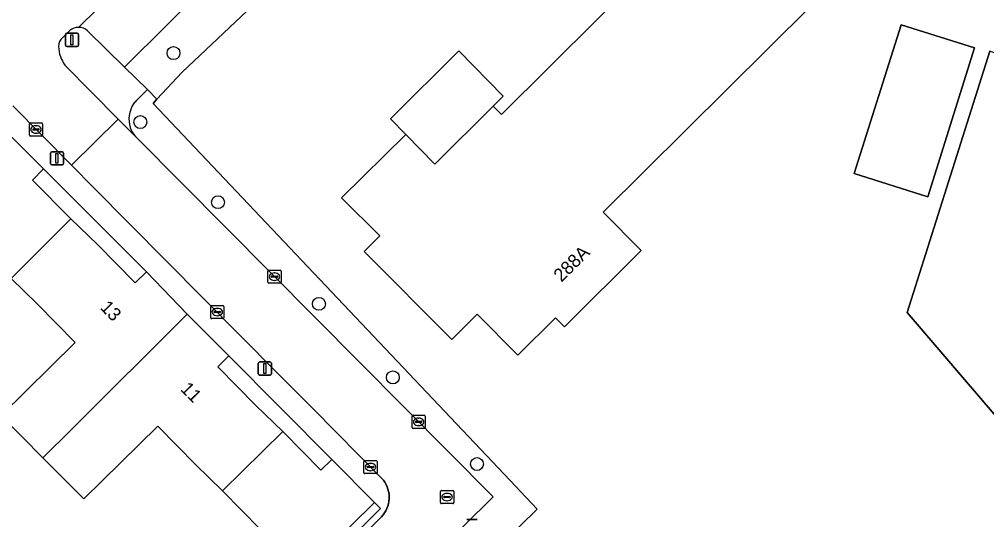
# Model space of a CAD drawing. Extents: x 159217 to 160349, y 381246 to 382172.
# Drawn here: x 160095.8 to 160169.1, y 381771.5 to 381809.4 of the extents above; entities that cross this region are included whole.
import ezdxf

# ---------------------------------------------------------------- set-up
doc = ezdxf.new("R2010")
doc.units = 0
for name, color, linetype in [('IMGEO_Boom', 7, 'Continuous'), ('IMGEO_Erf', 7, 'Continuous'), ('IMGEO_Groenvoorziening', 7, 'Continuous'), ('IMGEO_Kolk', 7, 'Continuous'), ('IMGEO_Lichtmast', 7, 'Continuous'), ('IMGEO_Pand', 7, 'Continuous'), ('IMGEO_Pand_nummerreeks', 7, 'Continuous'), ('IMGEO_Parkeervlak_open', 7, 'Continuous'), ('IMGEO_Rijbaan_lokaal_open', 7, 'Continuous'), ('IMGEO_Rioolput', 7, 'Continuous'), ('IMGEO_Voetpad_open', 7, 'Continuous')]:
    doc.layers.add(name, color=color, linetype=linetype)

msp = doc.modelspace()

# ---------------------------------------------------------------- linework, layer by layer
at = {"layer": 'IMGEO_Boom'}
for centre in [(160107.502, 381806.852), (160104.994, 381801.625), (160110.878, 381795.56), (160118.524, 381787.862), (160124.127, 381782.292), (160130.504, 381775.729)]:
    msp.add_circle(centre, 0.489, dxfattribs=at)
at = {"layer": 'IMGEO_Erf'}
for points in [[(160165.174, 381819.727), (160140.052, 381794.807), (160142.937, 381791.899), (160137.125, 381786.134), (160136.458, 381786.806), (160133.599, 381783.971), (160130.52, 381787.075), (160128.587, 381785.157), (160121.962, 381791.835), (160123.15, 381793.014), (160120.24, 381795.9), (160125.114, 381800.678), (160123.943, 381801.873), (160129.135, 381807.025), (160132.488, 381803.603), (160131.724, 381802.845), (160132.354, 381802.21), (160150.581, 381820.291)], [(160119.351, 381815.997), (160108.166, 381805.405), (160106.239, 381803.351), (160105.954, 381803.047), (160133.019, 381774.478), (160135.074, 381772.309), (160114.903, 381752.561), (160119.588, 381746.535), (160116.499, 381743.425), (160111.133, 381748.793), (160107.738, 381745.4), (160112.581, 381739.846), (160110.194, 381737.787), (160107.808, 381735.728), (160105.281, 381733.547), (160103.035, 381731.609), (160103.802, 381730.637), (160102.45, 381729.286)], [(160174.496, 381773.91), (160163.111, 381787.207), (160169.353, 381807.002)], [(160077.782, 381731.503), (160096.402, 381750), (160110.134, 381763.641), (160112.247, 381761.512), (160114.813, 381764.044), (160123.202, 381772.354), (160122.737, 381772.808), (160113.906, 381764.118), (160110.68, 381767.397), (160114.102, 381770.764), (160111.22, 381773.694), (160109.188, 381775.679), (160106.309, 381778.598), (160100.721, 381773.09), (160097.611, 381776.211), (160094.439, 381779.395), (160100.059, 381784.935), (160097.18, 381787.854), (160095.198, 381789.791)]]:
    msp.add_lwpolyline(points, dxfattribs=at)
for points in [[(160162.635, 381809.005), (160168.212, 381807.246), (160164.655, 381795.963), (160159.077, 381797.722)], [(160097.661, 381798.081), (160096.812, 381797.234), (160099.729, 381794.31), (160101.737, 381792.347), (160104.594, 381789.448), (160105.448, 381790.29)], [(160111.71, 381783.937), (160110.861, 381783.1), (160113.746, 381780.173), (160115.782, 381778.183), (160118.665, 381775.254), (160119.511, 381776.086)]]:
    msp.add_lwpolyline(points, close=True, dxfattribs=at)
at = {"layer": 'IMGEO_Groenvoorziening'}
for points in [[(160122.381, 381825.987), (160123.257, 381825.12), (160103.78, 381805.79), (160105.53, 381804.098), (160106.239, 381803.351), (160108.166, 381805.405), (160119.351, 381815.997)], [(160099.646, 381808.554), (160099.119, 381808.027)], [(160103.78, 381805.79), (160100.99, 381808.547)], [(160099.282, 381805.93), (160103.316, 381801.852), (160104.627, 381800.527)], [(160104.714, 381803.283), (160105.53, 381804.098), (160103.78, 381805.79)]]:
    msp.add_lwpolyline(points, dxfattribs=at)
for centre, radius, start, end in [((160100.315, 381807.766), 1.034, 89.85308, 130.35939), ((160100.315, 381807.772), 1.028, 48.93045, 89.80803), ((160099.602, 381807.375), 0.811, 126.51908, 182.04584), ((160101.36, 381807.444), 2.571, 182.17697, 216.07115), ((160106.143, 381801.859), 2.017, 145.48346, 198.6603), ((160106.1, 381801.897), 1.961, 134.99338, 145.67683), ((160106.134, 381801.85), 2.005, 198.50085, 221.29382)]:
    msp.add_arc(centre, radius, start, end, dxfattribs=at)
at = {"layer": 'IMGEO_Kolk'}
for p, q in [((160096.584, 381800.642), (160096.584, 381801.494)), ((160096.659, 381801.568), (160097.511, 381801.568)), ((160097.072, 381801.348), (160097.097, 381801.348)), ((160097.585, 381801.494), (160097.585, 381800.642)), ((160097.511, 381800.568), (160096.659, 381800.568)), ((160096.843, 381801.062), (160096.843, 381801.074)), ((160097.281, 381801.025), (160096.883, 381801.025)), ((160096.886, 381801.111), (160097.284, 381801.111)), ((160097.095, 381800.788), (160097.07, 381800.788)), ((160097.327, 381801.074), (160097.327, 381801.062)), ((160114.659, 381789.495), (160114.659, 381790.347)), ((160114.734, 381790.421), (160115.586, 381790.421)), ((160115.66, 381790.347), (160115.66, 381789.495)), ((160114.918, 381789.915), (160114.918, 381789.927)), ((160115.356, 381789.878), (160114.958, 381789.878)), ((160114.961, 381789.964), (160115.359, 381789.964)), ((160115.17, 381789.641), (160115.145, 381789.641)), ((160115.147, 381790.201), (160115.172, 381790.201)), ((160115.402, 381789.927), (160115.402, 381789.915)), ((160115.586, 381789.421), (160114.734, 381789.421)), ((160110.322, 381786.815), (160110.322, 381787.667)), ((160110.397, 381787.741), (160111.249, 381787.741)), ((160110.81, 381787.521), (160110.835, 381787.521)), ((160111.323, 381787.667), (160111.323, 381786.815)), ((160111.249, 381786.741), (160110.397, 381786.741)), ((160110.581, 381787.235), (160110.581, 381787.247)), ((160111.019, 381787.198), (160110.621, 381787.198)), ((160110.624, 381787.284), (160111.022, 381787.284)), ((160110.833, 381786.961), (160110.808, 381786.961)), ((160111.065, 381787.247), (160111.065, 381787.235)), ((160125.582, 381778.498), (160125.582, 381779.35)), ((160125.657, 381779.424), (160126.509, 381779.424)), ((160126.583, 381779.35), (160126.583, 381778.498)), ((160125.841, 381778.918), (160125.841, 381778.93)), ((160126.279, 381778.881), (160125.881, 381778.881)), ((160125.884, 381778.967), (160126.282, 381778.967)), ((160126.093, 381778.644), (160126.068, 381778.644)), ((160126.07, 381779.204), (160126.095, 381779.204)), ((160126.325, 381778.93), (160126.325, 381778.918)), ((160126.509, 381778.424), (160125.657, 381778.424)), ((160121.933, 381775.077), (160121.933, 381775.929)), ((160122.008, 381776.003), (160122.86, 381776.003)), ((160122.421, 381775.783), (160122.446, 381775.783)), ((160122.934, 381775.929), (160122.934, 381775.077)), ((160122.86, 381775.003), (160122.008, 381775.003)), ((160122.192, 381775.497), (160122.192, 381775.509)), ((160122.63, 381775.46), (160122.232, 381775.46)), ((160122.235, 381775.546), (160122.633, 381775.546)), ((160122.444, 381775.223), (160122.419, 381775.223)), ((160122.676, 381775.509), (160122.676, 381775.497))]:
    msp.add_line(p, q, dxfattribs=at)
for points in [[(160096.584, 381800.642), (160096.584, 381801.494)], [(160096.659, 381801.568), (160097.511, 381801.568)], [(160097.585, 381801.494), (160097.585, 381800.642)], [(160097.511, 381800.568), (160096.659, 381800.568)], [(160114.659, 381789.495), (160114.659, 381790.347)], [(160114.734, 381790.421), (160115.586, 381790.421)], [(160115.66, 381790.347), (160115.66, 381789.495)], [(160115.586, 381789.421), (160114.734, 381789.421)], [(160110.322, 381786.815), (160110.322, 381787.667)], [(160110.397, 381787.741), (160111.249, 381787.741)], [(160111.323, 381787.667), (160111.323, 381786.815)], [(160111.249, 381786.741), (160110.397, 381786.741)], [(160125.582, 381778.498), (160125.582, 381779.35)], [(160125.657, 381779.424), (160126.509, 381779.424)], [(160126.583, 381779.35), (160126.583, 381778.498)], [(160126.509, 381778.424), (160125.657, 381778.424)], [(160121.933, 381775.077), (160121.933, 381775.929)], [(160122.008, 381776.003), (160122.86, 381776.003)], [(160122.934, 381775.929), (160122.934, 381775.077)], [(160122.86, 381775.003), (160122.008, 381775.003)]]:
    msp.add_lwpolyline(points, dxfattribs=at)
for centre, radius, start, end in [((160096.661, 381801.492), 0.0765, 91.55205, 178.44795), ((160096.661, 381801.492), 0.0765, 91.55205, 178.44795), ((160097.509, 381801.492), 0.0765, 1.55205, 88.44795), ((160097.509, 381801.492), 0.0765, 1.55205, 88.44795), ((160096.661, 381800.644), 0.0765, 181.55205, 268.44795), ((160096.661, 381800.644), 0.0765, 181.55205, 268.44795), ((160096.883, 381801.071), 0.0403, 85.87752, 175.75265), ((160096.88, 381801.061), 0.0366, 178.93798, 274.71019), ((160097.284, 381801.068), 0.043, 264.86636, 352.45326), ((160097.288, 381801.073), 0.0386, 1.73085, 96.63898), ((160097.509, 381800.644), 0.0765, 271.55205, 358.44795), ((160097.509, 381800.644), 0.0765, 271.55205, 358.44795), ((160114.736, 381790.345), 0.0765, 91.55205, 178.44795), ((160114.736, 381790.345), 0.0765, 91.55205, 178.44795), ((160115.584, 381790.345), 0.0765, 1.55205, 88.44795), ((160115.584, 381790.345), 0.0765, 1.55205, 88.44795), ((160114.958, 381789.924), 0.0403, 85.87752, 175.75265), ((160114.955, 381789.914), 0.0366, 178.93798, 274.71019), ((160115.359, 381789.921), 0.043, 264.86636, 352.45326), ((160115.363, 381789.926), 0.0386, 1.73085, 96.63898), ((160114.736, 381789.497), 0.0765, 181.55205, 268.44795), ((160114.736, 381789.497), 0.0765, 181.55205, 268.44795), ((160115.584, 381789.497), 0.0765, 271.55205, 358.44795), ((160115.584, 381789.497), 0.0765, 271.55205, 358.44795), ((160110.399, 381787.665), 0.0765, 91.55205, 178.44795), ((160110.399, 381787.665), 0.0765, 91.55205, 178.44795), ((160111.247, 381787.665), 0.0765, 1.55205, 88.44795), ((160111.247, 381787.665), 0.0765, 1.55205, 88.44795), ((160110.399, 381786.817), 0.0765, 181.55205, 268.44795), ((160110.399, 381786.817), 0.0765, 181.55205, 268.44795), ((160110.621, 381787.244), 0.0403, 85.87752, 175.75265), ((160110.618, 381787.234), 0.0366, 178.93798, 274.71019), ((160111.022, 381787.241), 0.043, 264.86636, 352.45326), ((160111.026, 381787.246), 0.0386, 1.73085, 96.63898), ((160111.247, 381786.817), 0.0765, 271.55205, 358.44795), ((160111.247, 381786.817), 0.0765, 271.55205, 358.44795), ((160125.659, 381779.348), 0.0765, 91.55205, 178.44795), ((160125.659, 381779.348), 0.0765, 91.55205, 178.44795), ((160126.507, 381779.348), 0.0765, 1.55205, 88.44795), ((160126.507, 381779.348), 0.0765, 1.55205, 88.44795), ((160125.881, 381778.927), 0.0403, 85.87752, 175.75265), ((160125.878, 381778.917), 0.0366, 178.93798, 274.71019), ((160126.282, 381778.924), 0.043, 264.86636, 352.45326), ((160126.286, 381778.929), 0.0386, 1.73085, 96.63898), ((160125.659, 381778.5), 0.0765, 181.55205, 268.44795), ((160125.659, 381778.5), 0.0765, 181.55205, 268.44795), ((160126.507, 381778.5), 0.0765, 271.55205, 358.44795), ((160126.507, 381778.5), 0.0765, 271.55205, 358.44795), ((160122.01, 381775.927), 0.0765, 91.55205, 178.44795), ((160122.01, 381775.927), 0.0765, 91.55205, 178.44795), ((160122.858, 381775.927), 0.0765, 1.55205, 88.44795), ((160122.858, 381775.927), 0.0765, 1.55205, 88.44795), ((160122.01, 381775.079), 0.0765, 181.55205, 268.44795), ((160122.01, 381775.079), 0.0765, 181.55205, 268.44795), ((160122.232, 381775.506), 0.0403, 85.87752, 175.75265), ((160122.229, 381775.496), 0.0366, 178.93798, 274.71019), ((160122.633, 381775.503), 0.043, 264.86636, 352.45326), ((160122.637, 381775.508), 0.0386, 1.73085, 96.63898), ((160122.858, 381775.079), 0.0765, 271.55205, 358.44795), ((160122.858, 381775.079), 0.0765, 271.55205, 358.44795)]:
    msp.add_arc(centre, radius, start, end, dxfattribs=at)
for centre, major_axis, ratio, start_param, end_param in [((160097.071, 381801.068), (-0.387, 0.002), 0.722429, 4.712389, 7.853982), ((160097.096, 381801.068), (-0.39, 0.002), 0.717154, 1.570796, 4.712389), ((160115.146, 381789.921), (-0.387, 0.002), 0.722429, 4.712389, 7.853982), ((160115.171, 381789.921), (-0.39, 0.002), 0.717154, 1.570796, 4.712389), ((160110.809, 381787.241), (-0.387, 0.002), 0.722429, 4.712389, 7.853982), ((160110.834, 381787.241), (-0.39, 0.002), 0.717154, 1.570796, 4.712389), ((160126.069, 381778.924), (-0.387, 0.002), 0.722429, 4.712389, 7.853982), ((160126.094, 381778.924), (-0.39, 0.002), 0.717154, 1.570796, 4.712389), ((160122.42, 381775.503), (-0.387, 0.002), 0.722429, 4.712389, 7.853982), ((160122.445, 381775.503), (-0.39, 0.002), 0.717154, 1.570796, 4.712389)]:
    msp.add_ellipse(centre, major_axis=major_axis, ratio=ratio, start_param=start_param, end_param=end_param, dxfattribs=at)
at = {"layer": 'IMGEO_Lichtmast'}
for p, q in [((160099.313, 381807.46), (160099.313, 381808.26)), ((160099.313, 381808.26), (160099.313, 381807.46)), ((160099.413, 381808.36), (160100.203, 381808.36)), ((160100.203, 381808.36), (160099.413, 381808.36)), ((160100.303, 381808.26), (160100.303, 381807.46)), ((160100.303, 381807.46), (160100.303, 381808.26)), ((160100.203, 381807.36), (160099.413, 381807.36)), ((160099.413, 381807.36), (160100.203, 381807.36)), ((160098.177, 381798.48), (160098.177, 381799.28)), ((160098.177, 381799.28), (160098.177, 381798.48)), ((160098.277, 381799.38), (160099.067, 381799.38)), ((160099.067, 381799.38), (160098.277, 381799.38)), ((160099.167, 381799.28), (160099.167, 381798.48)), ((160099.167, 381798.48), (160099.167, 381799.28)), ((160099.067, 381798.38), (160098.277, 381798.38)), ((160098.277, 381798.38), (160099.067, 381798.38)), ((160113.93, 381782.561), (160113.93, 381783.361)), ((160113.93, 381783.361), (160113.93, 381782.561)), ((160114.03, 381783.461), (160114.82, 381783.461)), ((160114.82, 381783.461), (160114.03, 381783.461)), ((160114.92, 381783.361), (160114.92, 381782.561)), ((160114.92, 381782.561), (160114.92, 381783.361)), ((160114.82, 381782.461), (160114.03, 381782.461)), ((160114.03, 381782.461), (160114.82, 381782.461)), ((160129.729, 381771.52), (160130.519, 381771.52)), ((160130.519, 381771.52), (160129.729, 381771.52))]:
    msp.add_line(p, q, dxfattribs=at)
for points in [[(160099.733, 381808.235), (160099.883, 381808.235), (160099.883, 381807.485), (160099.733, 381807.485), (160099.733, 381808.235)], [(160098.597, 381799.255), (160098.747, 381799.255), (160098.747, 381798.505), (160098.597, 381798.505), (160098.597, 381799.255)], [(160114.35, 381783.336), (160114.5, 381783.336), (160114.5, 381782.586), (160114.35, 381782.586), (160114.35, 381783.336)]]:
    msp.add_lwpolyline(points, dxfattribs=at)
for centre, start, end in [((160099.413, 381808.26), 90, 180), ((160099.413, 381808.26), 90, 180), ((160100.203, 381808.26), 0, 90), ((160100.203, 381808.26), 360, 90), ((160099.413, 381807.46), 180, 270), ((160099.413, 381807.46), 180, 270), ((160100.203, 381807.46), 270, 0), ((160100.203, 381807.46), 270, 0), ((160098.277, 381799.28), 90, 180), ((160098.277, 381799.28), 90, 180), ((160099.067, 381799.28), 0, 90), ((160099.067, 381799.28), 360, 90), ((160098.277, 381798.48), 180, 270), ((160098.277, 381798.48), 180, 270), ((160099.067, 381798.48), 270, 0), ((160099.067, 381798.48), 270, 0), ((160114.03, 381783.361), 90, 180), ((160114.03, 381783.361), 90, 180), ((160114.82, 381783.361), 0, 90), ((160114.82, 381783.361), 360, 90), ((160114.03, 381782.561), 180, 270), ((160114.03, 381782.561), 180, 270), ((160114.82, 381782.561), 270, 0), ((160114.82, 381782.561), 270, 0)]:
    msp.add_arc(centre, 0.1, start, end, dxfattribs=at)
at = {"layer": 'IMGEO_Pand'}
msp.add_lwpolyline([(160150.581, 381820.291), (160132.354, 381802.21), (160131.724, 381802.845), (160127.296, 381798.452), (160125.114, 381800.678), (160120.24, 381795.9), (160123.15, 381793.014), (160121.962, 381791.835), (160128.587, 381785.157), (160130.52, 381787.075), (160133.599, 381783.971), (160136.458, 381786.806), (160137.125, 381786.134), (160142.937, 381791.899), (160140.052, 381794.807), (160165.174, 381819.727)], dxfattribs=at)
for points in [[(160159.077, 381797.722), (160164.655, 381795.963), (160168.212, 381807.246), (160162.635, 381809.005)], [(160132.488, 381803.603), (160129.135, 381807.025), (160123.943, 381801.873), (160125.114, 381800.678), (160127.296, 381798.452), (160131.724, 381802.845)], [(160178.573, 381769.149), (160181.825, 381765.351), (160197.539, 381796.357), (160192.862, 381798.123), (160169.353, 381807.002), (160163.111, 381787.207), (160174.496, 381773.91)], [(160099.729, 381794.31), (160096.812, 381797.234), (160097.661, 381798.081), (160094.422, 381801.329), (160085.65, 381792.571), (160085.961, 381792.26), (160083.794, 381790.1), (160084.297, 381789.575), (160085.07, 381788.8), (160086.721, 381787.142), (160092.296, 381792.702), (160095.198, 381789.791)], [(160099.729, 381794.31), (160095.198, 381789.791), (160097.18, 381787.854), (160100.059, 381784.935), (160094.439, 381779.395), (160097.611, 381776.211), (160099.74, 381778.33), (160108.55, 381787.08), (160105.448, 381790.29), (160104.594, 381789.448), (160101.737, 381792.347)], [(160115.782, 381778.183), (160113.746, 381780.173), (160110.861, 381783.1), (160111.71, 381783.937), (160108.55, 381787.08), (160099.74, 381778.33), (160097.611, 381776.211), (160100.721, 381773.09), (160106.309, 381778.598), (160109.188, 381775.679), (160111.22, 381773.694)], [(160115.782, 381778.183), (160111.22, 381773.694), (160114.102, 381770.764), (160110.68, 381767.397), (160113.906, 381764.118), (160122.737, 381772.808), (160119.511, 381776.086), (160118.665, 381775.254)]]:
    msp.add_lwpolyline(points, close=True, dxfattribs=at)
at = {"layer": 'IMGEO_Parkeervlak_open'}
for points in [[(160122.381, 381825.987), (160119.984, 381828.337), (160104.691, 381813.145), (160100.318, 381808.8)], [(160100.99, 381808.547), (160103.78, 381805.79), (160123.257, 381825.12), (160122.381, 381825.987)]]:
    msp.add_lwpolyline(points, dxfattribs=at)
msp.add_arc((160100.315, 381807.772), 1.028, 48.93045, 89.80803, dxfattribs=at)
at = {"layer": 'IMGEO_Rijbaan_lokaal_open'}
for points in [[(160100.318, 381808.8), (160104.691, 381813.145), (160119.984, 381828.337), (160122.381, 381825.987)], [(160099.119, 381808.027), (160099.646, 381808.554)], [(160095.318, 381802.859), (160099.779, 381798.359), (160103.316, 381801.852), (160099.282, 381805.93)], [(160104.627, 381800.527), (160103.316, 381801.852), (160099.779, 381798.359), (160101.469, 381796.653), (160104.145, 381793.955), (160115.376, 381782.624), (160118.051, 381779.926), (160123.29, 381774.641), (160123.409, 381774.501), (160123.518, 381774.347), (160123.612, 381774.185), (160123.692, 381774.014), (160123.756, 381773.837), (160123.804, 381773.655), (160123.836, 381773.47), (160123.851, 381773.282), (160123.849, 381773.094), (160123.83, 381772.907), (160123.795, 381772.722), (160123.743, 381772.541), (160123.676, 381772.366), (160123.592, 381772.197), (160123.495, 381772.036), (160123.383, 381771.885), (160123.258, 381771.744), (160115.128, 381763.723)], [(160094.439, 381736.281), (160094.519, 381736.375), (160094.605, 381736.463), (160096.67, 381738.491), (160105.75, 381747.487), (160108.285, 381750), (160109.2, 381750.907), (160112.218, 381753.899), (160112.744, 381754.421), (160115.459, 381757.113), (160124.093, 381765.676), (160129.502, 381771.04), (160131.72, 381773.24), (160104.723, 381800.425)]]:
    msp.add_lwpolyline(points, dxfattribs=at)
for centre, radius, start, end in [((160100.315, 381807.766), 1.034, 89.85308, 130.35939), ((160099.602, 381807.375), 0.811, 126.51908, 182.04584), ((160101.36, 381807.444), 2.571, 182.17697, 216.07115), ((160105.938, 381801.665), 1.736, 220.95175, 225.57684)]:
    msp.add_arc(centre, radius, start, end, dxfattribs=at)
at = {"layer": 'IMGEO_Rioolput'}
for p, q in [((160127.734, 381772.806), (160127.734, 381773.658)), ((160127.809, 381773.732), (160128.661, 381773.732)), ((160128.222, 381773.512), (160128.247, 381773.512)), ((160128.735, 381773.658), (160128.735, 381772.806)), ((160128.661, 381772.732), (160127.809, 381772.732)), ((160127.993, 381773.226), (160127.993, 381773.238)), ((160128.431, 381773.189), (160128.033, 381773.189)), ((160128.036, 381773.275), (160128.434, 381773.275)), ((160128.245, 381772.952), (160128.22, 381772.952)), ((160128.477, 381773.238), (160128.477, 381773.226))]:
    msp.add_line(p, q, dxfattribs=at)
for points in [[(160127.734, 381772.806), (160127.734, 381773.658)], [(160127.809, 381773.732), (160128.661, 381773.732)], [(160128.735, 381773.658), (160128.735, 381772.806)], [(160128.661, 381772.732), (160127.809, 381772.732)]]:
    msp.add_lwpolyline(points, dxfattribs=at)
for centre, radius, start, end in [((160127.811, 381773.656), 0.0765, 91.55205, 178.44795), ((160127.811, 381773.656), 0.0765, 91.55205, 178.44795), ((160128.659, 381773.656), 0.0765, 1.55205, 88.44795), ((160128.659, 381773.656), 0.0765, 1.55205, 88.44795), ((160127.811, 381772.808), 0.0765, 181.55205, 268.44795), ((160127.811, 381772.808), 0.0765, 181.55205, 268.44795), ((160128.033, 381773.235), 0.0403, 85.87752, 175.75265), ((160128.03, 381773.225), 0.0366, 178.93798, 274.71019), ((160128.434, 381773.232), 0.043, 264.86636, 352.45326), ((160128.438, 381773.237), 0.0386, 1.73085, 96.63898), ((160128.659, 381772.808), 0.0765, 271.55205, 358.44795), ((160128.659, 381772.808), 0.0765, 271.55205, 358.44795)]:
    msp.add_arc(centre, radius, start, end, dxfattribs=at)
for centre, major_axis, ratio, start_param, end_param in [((160128.221, 381773.232), (-0.387, 0.002), 0.722429, 4.712389, 7.853982), ((160128.246, 381773.232), (-0.39, 0.002), 0.717154, 1.570796, 4.712389)]:
    msp.add_ellipse(centre, major_axis=major_axis, ratio=ratio, start_param=start_param, end_param=end_param, dxfattribs=at)
at = {"layer": 'IMGEO_Voetpad_open'}
for points in [[(160090.888, 381728.562), (160094.128, 381731.8), (160097.035, 381734.705), (160099.022, 381736.691), (160101.201, 381738.868), (160103.38, 381741.046), (160105.559, 381743.223), (160107.738, 381745.4), (160111.133, 381748.793), (160114.903, 381752.561), (160135.074, 381772.309), (160133.019, 381774.478), (160105.954, 381803.047), (160106.239, 381803.351), (160105.53, 381804.098), (160104.714, 381803.283)], [(160104.145, 381793.955), (160101.469, 381796.653), (160099.779, 381798.359), (160095.318, 381802.859)], [(160094.422, 381801.329), (160097.661, 381798.081), (160105.448, 381790.29), (160108.55, 381787.08), (160111.71, 381783.937), (160119.511, 381776.086), (160122.737, 381772.808), (160123.202, 381772.354), (160114.813, 381764.044), (160112.247, 381761.512), (160110.134, 381763.641), (160096.402, 381750), (160077.782, 381731.503)], [(160104.723, 381800.425), (160131.72, 381773.24), (160129.502, 381771.04), (160124.093, 381765.676), (160115.459, 381757.113), (160112.744, 381754.421), (160112.218, 381753.899), (160109.2, 381750.907), (160108.285, 381750), (160105.75, 381747.487), (160096.67, 381738.491), (160094.605, 381736.463)], [(160110.02, 381758.704), (160110.26, 381758.92), (160115.128, 381763.723), (160123.258, 381771.744), (160123.383, 381771.885), (160123.495, 381772.036), (160123.592, 381772.197), (160123.676, 381772.366), (160123.743, 381772.541), (160123.795, 381772.722), (160123.83, 381772.907), (160123.849, 381773.094), (160123.851, 381773.282), (160123.836, 381773.47), (160123.804, 381773.655), (160123.756, 381773.837), (160123.692, 381774.014), (160123.612, 381774.185), (160123.518, 381774.347), (160123.409, 381774.501), (160123.29, 381774.641), (160118.051, 381779.926), (160115.376, 381782.624), (160104.145, 381793.955)]]:
    msp.add_lwpolyline(points, dxfattribs=at)
for centre, radius, start, end in [((160106.143, 381801.859), 2.017, 145.48346, 198.6603), ((160106.1, 381801.897), 1.961, 134.99338, 145.67683), ((160106.134, 381801.85), 2.005, 198.50085, 221.29382), ((160105.938, 381801.665), 1.736, 220.95175, 225.57684)]:
    msp.add_arc(centre, radius, start, end, dxfattribs=at)

# ---------------------------------------------------------------- texts
at = {"layer": 'IMGEO_Pand_nummerreeks'}
for s, rotation, p in [('288A', 44.76519, (160136.902, 381789.462)), ('13', 314.60908, (160101.888, 381787.524)), ('11', 314.60908, (160107.972, 381781.355))]:
    msp.add_text(s, height=1, rotation=rotation, dxfattribs=at).set_placement(p)

doc.saveas('drawing.dxf')
